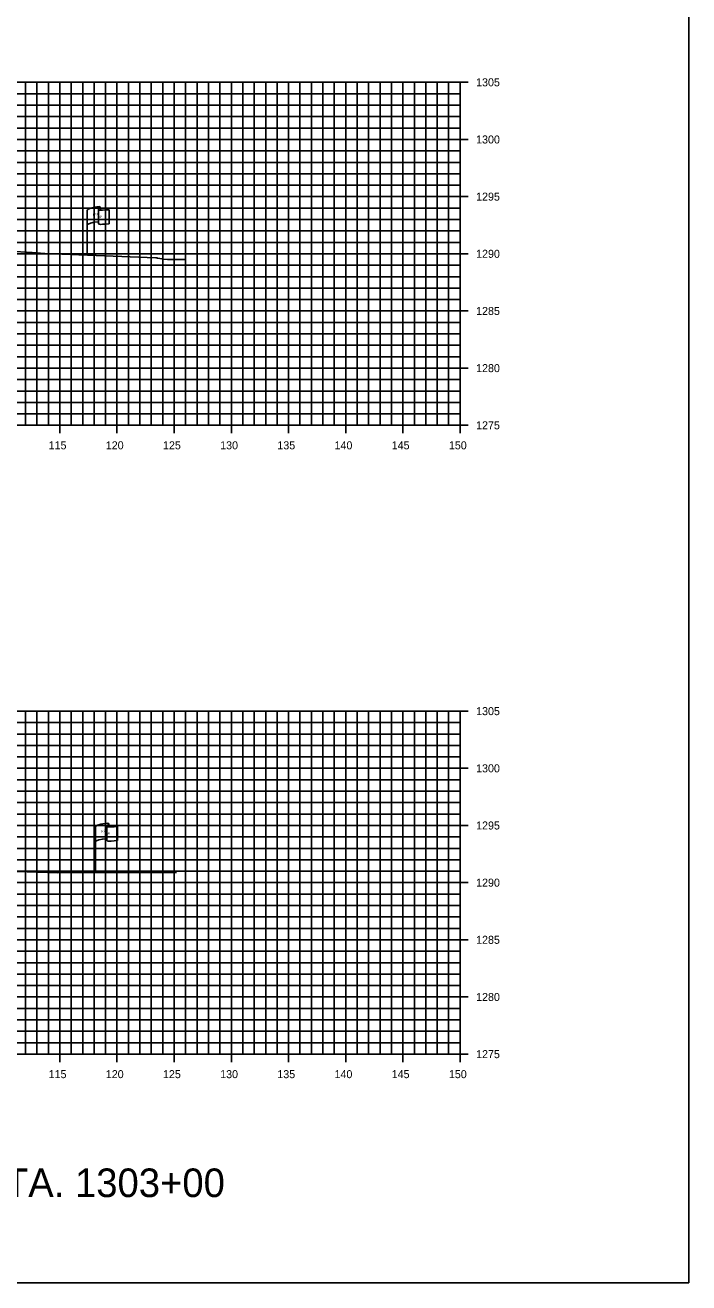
# Model space of a CAD drawing. Extents: x 674939 to 678919, y 750652 to 765176.
# Drawn here: x 678860.5 to 678918.5, y 764266.3 to 764376.3 of the extents above; entities that cross this region are included whole.
import ezdxf

# ---------------------------------------------------------------- set-up
doc = ezdxf.new("R2010")
doc.units = 0
for name, color, linetype in [('R_Axis', 7, 'Continuous'), ('R_Axis Annot', 7, 'Continuous'), ('R_Draft', 7, 'Continuous'), ('R_Exist Surface', 7, 'Continuous'), ('R_Grid', 7, 'Continuous'), ('R_No Plot', 7, 'Continuous'), ('S_EXIST_ROW', 7, 'Continuous')]:
    doc.layers.add(name, color=color, linetype=linetype)

msp = doc.modelspace()

# ---------------------------------------------------------------- linework, layer by layer
at = {"layer": 'R_Axis'}
for p, q in [((678899.23, 764371.29), (678897.83, 764371.29)), ((678898.53, 764341.29), (678898.53, 764371.29)), ((678899.23, 764366.29), (678897.83, 764366.29)), ((678899.23, 764361.29), (678897.83, 764361.29)), ((678899.23, 764356.29), (678897.83, 764356.29)), ((678899.23, 764351.29), (678897.83, 764351.29)), ((678899.23, 764346.29), (678897.83, 764346.29)), ((678863.53, 764340.59), (678863.53, 764341.99)), ((678868.53, 764340.59), (678868.53, 764341.99)), ((678873.53, 764340.59), (678873.53, 764341.99)), ((678878.53, 764340.59), (678878.53, 764341.99)), ((678883.53, 764340.59), (678883.53, 764341.99)), ((678888.53, 764340.59), (678888.53, 764341.99)), ((678893.53, 764340.59), (678893.53, 764341.99)), ((678898.53, 764340.59), (678898.53, 764341.99)), ((678598.53, 764341.29), (678898.53, 764341.29)), ((678899.23, 764341.29), (678897.83, 764341.29)), ((678899.23, 764316.29), (678897.83, 764316.29)), ((678898.53, 764286.29), (678898.53, 764316.29)), ((678899.23, 764311.29), (678897.83, 764311.29)), ((678899.23, 764306.29), (678897.83, 764306.29)), ((678899.23, 764301.29), (678897.83, 764301.29)), ((678899.23, 764296.29), (678897.83, 764296.29)), ((678899.23, 764291.29), (678897.83, 764291.29)), ((678863.53, 764285.59), (678863.53, 764286.99)), ((678868.53, 764285.59), (678868.53, 764286.99)), ((678873.53, 764285.59), (678873.53, 764286.99)), ((678878.53, 764285.59), (678878.53, 764286.99)), ((678883.53, 764285.59), (678883.53, 764286.99)), ((678888.53, 764285.59), (678888.53, 764286.99)), ((678893.53, 764285.59), (678893.53, 764286.99)), ((678898.53, 764285.59), (678898.53, 764286.99)), ((678598.53, 764286.29), (678898.53, 764286.29)), ((678899.23, 764286.29), (678897.83, 764286.29))]:
    msp.add_line(p, q, dxfattribs=at)
at = {"layer": 'R_Exist Surface'}
for points in [[(678859.1, 764356.52), (678861.12, 764356.4), (678862.21, 764356.33), (678871.92, 764355.94), (678872.01, 764355.93), (678872.08, 764355.91), (678872.48, 764355.85), (678872.58, 764355.82), (678872.96, 764355.8), (678874.46, 764355.79)], [(678856.25, 764302.37), (678863.34, 764302.15), (678871.7, 764302.18), (678873.53, 764302.17), (678873.74, 764302.17)]]:
    msp.add_lwpolyline(points, dxfattribs=at)
at = {"layer": 'R_Grid'}
for p, q in [((678598.53, 764371.29), (678898.53, 764371.29)), ((678598.53, 764370.29), (678898.53, 764370.29)), ((678860.53, 764341.29), (678860.53, 764371.29)), ((678861.53, 764341.29), (678861.53, 764371.29)), ((678862.53, 764341.29), (678862.53, 764371.29)), ((678863.53, 764341.29), (678863.53, 764371.29)), ((678864.53, 764341.29), (678864.53, 764371.29)), ((678865.53, 764341.29), (678865.53, 764371.29)), ((678866.53, 764341.29), (678866.53, 764371.29)), ((678867.53, 764341.29), (678867.53, 764371.29)), ((678868.53, 764341.29), (678868.53, 764371.29)), ((678869.53, 764341.29), (678869.53, 764371.29)), ((678870.53, 764341.29), (678870.53, 764371.29)), ((678871.53, 764341.29), (678871.53, 764371.29)), ((678872.53, 764341.29), (678872.53, 764371.29)), ((678873.53, 764341.29), (678873.53, 764371.29)), ((678874.53, 764341.29), (678874.53, 764371.29)), ((678875.53, 764341.29), (678875.53, 764371.29)), ((678876.53, 764341.29), (678876.53, 764371.29)), ((678877.53, 764341.29), (678877.53, 764371.29)), ((678878.53, 764341.29), (678878.53, 764371.29)), ((678879.53, 764341.29), (678879.53, 764371.29)), ((678880.53, 764341.29), (678880.53, 764371.29)), ((678881.53, 764341.29), (678881.53, 764371.29)), ((678882.53, 764341.29), (678882.53, 764371.29)), ((678883.53, 764341.29), (678883.53, 764371.29)), ((678884.53, 764341.29), (678884.53, 764371.29)), ((678885.53, 764341.29), (678885.53, 764371.29)), ((678886.53, 764341.29), (678886.53, 764371.29)), ((678887.53, 764341.29), (678887.53, 764371.29)), ((678888.53, 764341.29), (678888.53, 764371.29)), ((678889.53, 764341.29), (678889.53, 764371.29)), ((678890.53, 764341.29), (678890.53, 764371.29)), ((678891.53, 764341.29), (678891.53, 764371.29)), ((678892.53, 764341.29), (678892.53, 764371.29)), ((678893.53, 764341.29), (678893.53, 764371.29)), ((678894.53, 764341.29), (678894.53, 764371.29)), ((678895.53, 764341.29), (678895.53, 764371.29)), ((678896.53, 764341.29), (678896.53, 764371.29)), ((678897.53, 764341.29), (678897.53, 764371.29)), ((678898.53, 764341.29), (678898.53, 764371.29)), ((678598.53, 764369.29), (678898.53, 764369.29)), ((678598.53, 764368.29), (678898.53, 764368.29)), ((678598.53, 764367.29), (678898.53, 764367.29)), ((678598.53, 764366.29), (678898.53, 764366.29)), ((678598.53, 764365.29), (678898.53, 764365.29)), ((678598.53, 764364.29), (678898.53, 764364.29)), ((678598.53, 764363.29), (678898.53, 764363.29)), ((678598.53, 764362.29), (678898.53, 764362.29)), ((678598.53, 764361.29), (678898.53, 764361.29)), ((678598.53, 764360.29), (678898.53, 764360.29)), ((678598.53, 764359.29), (678898.53, 764359.29)), ((678598.53, 764358.29), (678898.53, 764358.29)), ((678598.53, 764357.29), (678898.53, 764357.29)), ((678598.53, 764356.29), (678898.53, 764356.29)), ((678598.53, 764355.29), (678898.53, 764355.29)), ((678598.53, 764354.29), (678898.53, 764354.29)), ((678598.53, 764353.29), (678898.53, 764353.29)), ((678598.53, 764352.29), (678898.53, 764352.29)), ((678598.53, 764351.29), (678898.53, 764351.29)), ((678598.53, 764350.29), (678898.53, 764350.29)), ((678598.53, 764349.29), (678898.53, 764349.29)), ((678598.53, 764348.29), (678898.53, 764348.29)), ((678598.53, 764347.29), (678898.53, 764347.29)), ((678598.53, 764346.29), (678898.53, 764346.29)), ((678598.53, 764345.29), (678898.53, 764345.29)), ((678598.53, 764344.29), (678898.53, 764344.29)), ((678598.53, 764343.29), (678898.53, 764343.29)), ((678598.53, 764342.29), (678898.53, 764342.29)), ((678598.53, 764341.29), (678898.53, 764341.29)), ((678598.53, 764316.29), (678898.53, 764316.29)), ((678598.53, 764315.29), (678898.53, 764315.29)), ((678860.53, 764286.29), (678860.53, 764316.29)), ((678861.53, 764286.29), (678861.53, 764316.29)), ((678862.53, 764286.29), (678862.53, 764316.29)), ((678863.53, 764286.29), (678863.53, 764316.29)), ((678864.53, 764286.29), (678864.53, 764316.29)), ((678865.53, 764286.29), (678865.53, 764316.29)), ((678866.53, 764286.29), (678866.53, 764316.29)), ((678867.53, 764286.29), (678867.53, 764316.29)), ((678868.53, 764286.29), (678868.53, 764316.29)), ((678869.53, 764286.29), (678869.53, 764316.29)), ((678870.53, 764286.29), (678870.53, 764316.29)), ((678871.53, 764286.29), (678871.53, 764316.29)), ((678872.53, 764286.29), (678872.53, 764316.29)), ((678873.53, 764286.29), (678873.53, 764316.29)), ((678874.53, 764286.29), (678874.53, 764316.29)), ((678875.53, 764286.29), (678875.53, 764316.29)), ((678876.53, 764286.29), (678876.53, 764316.29)), ((678877.53, 764286.29), (678877.53, 764316.29)), ((678878.53, 764286.29), (678878.53, 764316.29)), ((678879.53, 764286.29), (678879.53, 764316.29)), ((678880.53, 764286.29), (678880.53, 764316.29)), ((678881.53, 764286.29), (678881.53, 764316.29)), ((678882.53, 764286.29), (678882.53, 764316.29)), ((678883.53, 764286.29), (678883.53, 764316.29)), ((678884.53, 764286.29), (678884.53, 764316.29)), ((678885.53, 764286.29), (678885.53, 764316.29)), ((678886.53, 764286.29), (678886.53, 764316.29)), ((678887.53, 764286.29), (678887.53, 764316.29)), ((678888.53, 764286.29), (678888.53, 764316.29)), ((678889.53, 764286.29), (678889.53, 764316.29)), ((678890.53, 764286.29), (678890.53, 764316.29)), ((678891.53, 764286.29), (678891.53, 764316.29)), ((678892.53, 764286.29), (678892.53, 764316.29)), ((678893.53, 764286.29), (678893.53, 764316.29)), ((678894.53, 764286.29), (678894.53, 764316.29)), ((678895.53, 764286.29), (678895.53, 764316.29)), ((678896.53, 764286.29), (678896.53, 764316.29)), ((678897.53, 764286.29), (678897.53, 764316.29)), ((678898.53, 764286.29), (678898.53, 764316.29)), ((678598.53, 764314.29), (678898.53, 764314.29)), ((678598.53, 764313.29), (678898.53, 764313.29)), ((678598.53, 764312.29), (678898.53, 764312.29)), ((678598.53, 764311.29), (678898.53, 764311.29)), ((678598.53, 764310.29), (678898.53, 764310.29)), ((678598.53, 764309.29), (678898.53, 764309.29)), ((678598.53, 764308.29), (678898.53, 764308.29)), ((678598.53, 764307.29), (678898.53, 764307.29)), ((678598.53, 764306.29), (678898.53, 764306.29)), ((678598.53, 764305.29), (678898.53, 764305.29)), ((678598.53, 764304.29), (678898.53, 764304.29)), ((678598.53, 764303.29), (678898.53, 764303.29)), ((678598.53, 764302.29), (678898.53, 764302.29)), ((678598.53, 764301.29), (678898.53, 764301.29)), ((678598.53, 764300.29), (678898.53, 764300.29)), ((678598.53, 764299.29), (678898.53, 764299.29)), ((678598.53, 764298.29), (678898.53, 764298.29)), ((678598.53, 764297.29), (678898.53, 764297.29)), ((678598.53, 764296.29), (678898.53, 764296.29)), ((678598.53, 764295.29), (678898.53, 764295.29)), ((678598.53, 764294.29), (678898.53, 764294.29)), ((678598.53, 764293.29), (678898.53, 764293.29)), ((678598.53, 764292.29), (678898.53, 764292.29)), ((678598.53, 764291.29), (678898.53, 764291.29)), ((678598.53, 764290.29), (678898.53, 764290.29)), ((678598.53, 764289.29), (678898.53, 764289.29)), ((678598.53, 764288.29), (678898.53, 764288.29)), ((678598.53, 764287.29), (678898.53, 764287.29)), ((678598.53, 764286.29), (678898.53, 764286.29))]:
    msp.add_line(p, q, dxfattribs=at)
at = {"layer": 'R_No Plot'}
msp.add_lwpolyline([(678578.53, 764266.29), (678918.53, 764266.29), (678918.53, 764486.29), (678578.53, 764486.29)], close=True, dxfattribs=at)
at = {"layer": 'S_EXIST_ROW'}
for p, q in [((678867.08, 764360.34), (678867.08, 764360.1)), ((678865.91, 764356.14), (678865.91, 764360.09)), ((678866.91, 764360.19), (678866.91, 764360.17)), ((678866.91, 764360.17), (678866.91, 764358.95)), ((678867.84, 764360.15), (678867.84, 764358.91)), ((678867.81, 764306.41), (678867.81, 764306.17)), ((678866.65, 764302.2), (678866.65, 764306.16)), ((678867.64, 764306.25), (678867.64, 764306.24)), ((678867.64, 764306.24), (678867.64, 764305.01)), ((678868.58, 764306.21), (678868.58, 764304.97))]:
    msp.add_line(p, q, dxfattribs=at)
for centre, radius, start, end in [((678867, 764360.34), 0.0783, 263.0712, 93.9564), ((678866.99, 764360.19), 0.078, 88.6458, 274.2828), ((678866.99, 764358.95), 0.0783, 180, 273.9564), ((678867.73, 764306.41), 0.0783, 263.0712, 93.9564), ((678867.72, 764306.25), 0.078, 88.6458, 274.2828), ((678867.72, 764305.01), 0.0783, 180, 273.9564)]:
    msp.add_arc(centre, radius, start, end, dxfattribs=at)
for centre, major_axis, ratio, start_param, end_param in [((678867.5, 764360.13), (-1.58, -0.04), 0.19887, 5.030368, 6.283185), ((678868.2, 764360.25), (-1.23, -0.13), 0.052933, 0.159456, 1.268315), ((678867.49, 764358.82), (-1.58, -0.04), 0.19887, 5.083035, 6.194897), ((678868.2, 764359.01), (-1.23, -0.13), 0.052933, 0.159456, 1.268315), ((678868.23, 764306.2), (-1.58, -0.04), 0.19887, 5.030368, 6.283185), ((678868.94, 764306.31), (-1.23, -0.13), 0.052933, 0.159456, 1.268315), ((678868.22, 764304.88), (-1.58, -0.04), 0.19887, 5.083035, 6.194897), ((678868.94, 764305.07), (-1.23, -0.13), 0.052933, 0.159456, 1.268315)]:
    msp.add_ellipse(centre, major_axis=major_axis, ratio=ratio, start_param=start_param, end_param=end_param, dxfattribs=at)

# ---------------------------------------------------------------- texts
at = {"layer": 'R_Axis Annot'}
for s, p in [('1305', (678899.93, 764370.94)), ('1300', (678899.93, 764365.94)), ('1295', (678899.93, 764360.94)), ('1290', (678899.93, 764355.94)), ('1285', (678899.93, 764350.94)), ('1280', (678899.93, 764345.94)), ('1275', (678899.93, 764340.94)), ('115', (678862.55, 764339.19)), ('120', (678867.55, 764339.19)), ('125', (678872.55, 764339.19)), ('130', (678877.55, 764339.19)), ('135', (678882.55, 764339.19)), ('140', (678887.55, 764339.19)), ('145', (678892.55, 764339.19)), ('150', (678897.55, 764339.19)), ('1305', (678899.93, 764315.94)), ('1300', (678899.93, 764310.94)), ('1295', (678899.93, 764305.94)), ('1290', (678899.93, 764300.94)), ('1285', (678899.93, 764295.94)), ('1280', (678899.93, 764290.94)), ('1275', (678899.93, 764285.94)), ('115', (678862.55, 764284.19)), ('120', (678867.55, 764284.19)), ('125', (678872.55, 764284.19)), ('130', (678877.55, 764284.19)), ('135', (678882.55, 764284.19)), ('140', (678887.55, 764284.19)), ('145', (678892.55, 764284.19)), ('150', (678897.55, 764284.19))]:
    msp.add_text(s, height=0.7, dxfattribs=at).set_placement(p)
at = {"layer": 'R_Draft'}
msp.add_text('STA. 1301+00 TO STA. 1303+00', height=2.5, dxfattribs=at).set_placement((678828.53, 764273.79))
at = {"layer": 'S_EXIST_ROW'}
for s, height, rotation, p in [('R ', 0.2, 9.9884, (678866.43, 764359.59)), (' O', 0.2, 9.9884, (678866.58, 764359.64)), ('W', 0.2, 351.1788, (678866.91, 764359.47)), ('DWB 11-9-07', 0.01, 90, (678867.07, 764360.1)), ('DWB 11-9-07', 0.01, 5.0717, (678867.74, 764358.9)), ('DWB 11-9-07', 0.01, 90, (678865.91, 764356.14)), ('R ', 0.2, 9.9884, (678867.17, 764305.66)), (' O', 0.2, 9.9884, (678867.31, 764305.7)), ('W', 0.2, 351.1788, (678867.64, 764305.53)), ('DWB 11-9-07', 0.01, 90, (678867.81, 764306.17)), ('DWB 11-9-07', 0.01, 5.0717, (678868.48, 764304.97)), ('DWB 11-9-07', 0.01, 90, (678866.64, 764302.21))]:
    msp.add_text(s, height=height, rotation=rotation, dxfattribs=at).set_placement(p)

doc.saveas('drawing.dxf')
